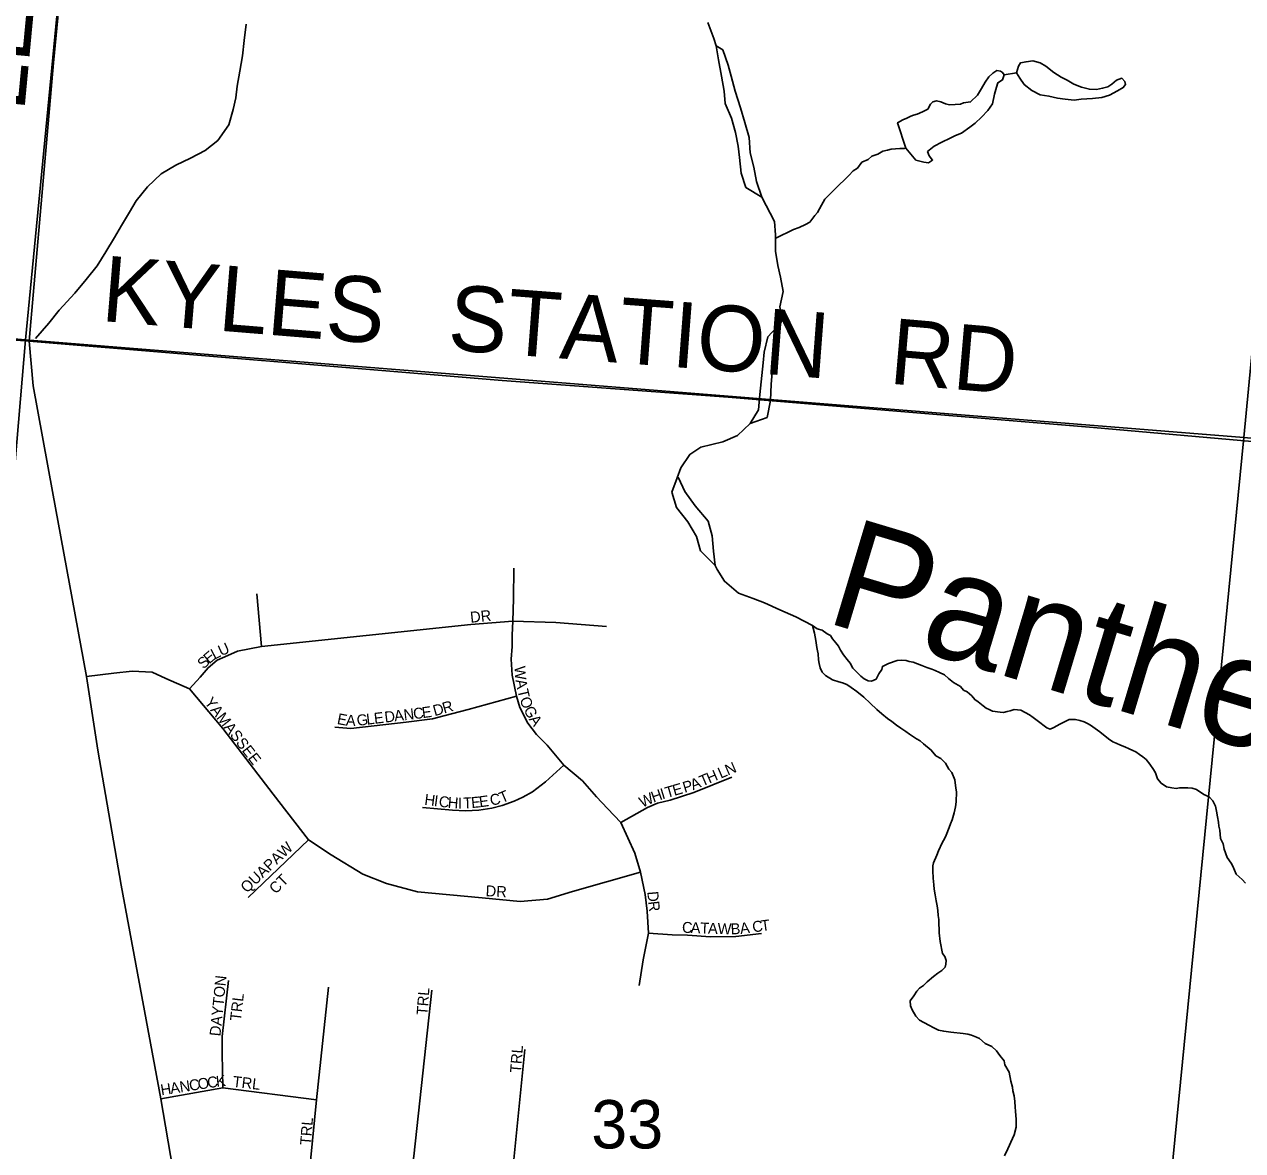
# Model space of a CAD drawing. Extents: x 1310247 to 1552180, y 377264 to 706493.
# Drawn here: x 1421277 to 1426844, y 518423 to 523571 of the extents above; entities that cross this region are included whole.
import ezdxf

# ---------------------------------------------------------------- set-up
doc = ezdxf.new("R2010")
doc.units = 0
for name, color, linetype in [('GM_X_County_Road', 7, 'Continuous'), ('GM_X_County_Road_Text', 7, 'Continuous'), ('GM_X_Minor_River', 7, 'Continuous'), ('GM_X_Minor_River_Text', 7, 'Continuous'), ('GM_X_Section', 7, 'Continuous'), ('GM_X_Section_Text', 7, 'Continuous'), ('GM_X_Township_Road', 7, 'Continuous'), ('GM_X_Township_Road_Text', 7, 'Continuous'), ('GM_X_Township_Subdivision', 7, 'Continuous'), ('GM_X_Township_Subdivision_Text', 7, 'Continuous')]:
    doc.layers.add(name, color=color, linetype=linetype)

msp = doc.modelspace()

# ---------------------------------------------------------------- linework, layer by layer
at = {"layer": 'GM_X_County_Road'}
msp.add_lwpolyline([(1415753.7, 522627.4), (1416193.4, 522585.5), (1417402.4, 522469.9), (1417783.2, 522440.8), (1418110.2, 522406.1), (1418603.9, 522343.4), (1418979, 522312.3), (1419041.4, 522306.7), (1419980.7, 522226.7), (1420569.8, 522180), (1421299.1, 522123.3), (1423460.8, 521943.3), (1424493.6, 521867.8), (1426162.8, 521728.4), (1427680.9, 521594.9)], dxfattribs=at)
at = {"layer": 'GM_X_Minor_River'}
for points in [[(1422290.3, 523572.7), (1422282.2, 523496.7), (1422274.3, 523426.8), (1422262.3, 523356.9), (1422250.4, 523289), (1422242.9, 523235.1), (1422231.4, 523181.3), (1422211.5, 523111.6), (1422161.4, 523040.8), (1422104, 522994.2), (1422036.9, 522959.9), (1421969.8, 522927.6), (1421902.6, 522887.3), (1421840.8, 522828.9), (1421788.9, 522764.1), (1421757.4, 522712.8), (1421721.6, 522651.6), (1421690, 522596.3), (1421650.2, 522531.2), (1421610.3, 522468.1), (1421560.5, 522405.3), (1421508.6, 522342.5), (1421436.3, 522264.3), (1421388.6, 522205.4), (1421328.5, 522134.9)], [(1424438.8, 523472.8), (1424427.7, 523507.2), (1424399.7, 523580.1)], [(1424438.8, 523472.8), (1424449.1, 523408.4), (1424463.1, 523333.8), (1424475.2, 523265.3), (1424479.7, 523209.1), (1424507.9, 523142.1), (1424526.2, 523077.5), (1424538.5, 523015), (1424545.1, 522962.7), (1424553.1, 522890.3), (1424573.4, 522825.6), (1424646.4, 522781.5)], [(1424438.8, 523472.8), (1424468.4, 523454), (1424492.6, 523385.2), (1424507.2, 523334.6), (1424525.4, 523266), (1424549.3, 523189.1), (1424569.5, 523122.4), (1424589.7, 523053.7), (1424593.8, 522983.4), (1424610, 522918.8), (1424622.2, 522852.3), (1424646.4, 522781.5)], [(1426246.5, 523297.9), (1426228.1, 523286.3), (1426203.8, 523279), (1426175.6, 523273.7), (1426143.6, 523274.6), (1426107.7, 523283.5), (1426072.1, 523298.5), (1426042.4, 523315.4), (1426014.8, 523330.2), (1425981.3, 523351.1), (1425944, 523380.2), (1425918.3, 523394.9), (1425884.5, 523403.8), (1425854.3, 523400.6), (1425828.1, 523395.3), (1425819.7, 523379.5), (1425810.8, 523349.7)], [(1425305.5, 523004.6), (1425350.7, 522951), (1425386.6, 522942), (1425408.5, 522937.5), (1425426.9, 522951), (1425411.4, 522969.5), (1425403.9, 522989.7), (1425434.7, 523014.9), (1425469.3, 523032.1), (1425507.9, 523051.1), (1425532.3, 523062.4), (1425558.6, 523073.8), (1425597.5, 523100.8), (1425622.1, 523120.2), (1425650.9, 523147.5), (1425679.7, 523176.8), (1425700.7, 523208.3), (1425709.9, 523252.1), (1425718.8, 523284), (1425725.4, 523303.9), (1425745.8, 523317.4), (1425754.4, 523341.2), (1425746.7, 523351.4), (1425736.9, 523357.7), (1425720.9, 523360.1), (1425702.5, 523348.6), (1425684, 523331), (1425667.3, 523307.4), (1425650.5, 523277.8), (1425631.6, 523248.2), (1425600.7, 523217), (1425568.4, 523211.8)], [(1425754.4, 523341.2), (1425810.8, 523349.7)], [(1425810.8, 523349.7), (1425826.2, 523325.2), (1425845.4, 523296.6), (1425880.8, 523269.6), (1425918.3, 523248.5), (1425958.3, 523243.5), (1425998.1, 523234.4), (1426032.1, 523229.4), (1426074, 523224.3), (1426106.2, 523229.4), (1426158.4, 523232.1), (1426200.7, 523236.9), (1426235.1, 523248), (1426271.7, 523267.1), (1426298.2, 523282.4), (1426308.6, 523296.2), (1426305, 523310.3), (1426291.3, 523324.7), (1426267, 523315.4), (1426246.5, 523297.9)], [(1425568.4, 523211.8), (1425554.3, 523206.2), (1425530.2, 523204.9), (1425504.1, 523203.5), (1425486.1, 523208.1), (1425464.3, 523216.7), (1425444.4, 523221.2), (1425428.3, 523217.6), (1425417.9, 523205.9), (1425405.3, 523184.2), (1425380.9, 523170.8), (1425356.5, 523161.4), (1425340.3, 523155.8), (1425328.2, 523152.1), (1425309.9, 523142.6), (1425291.7, 523135.1), (1425267.2, 523121.7), (1425305.5, 523004.6)], [(1424711, 522594.3), (1424791.6, 522632.8), (1424817.8, 522642.3), (1424846.2, 522655.8), (1424866.5, 522667.4), (1424889.1, 522697.1), (1424901.4, 522710.9), (1424920.1, 522744.6), (1424934.7, 522772.4), (1424949, 522786.2), (1424979.7, 522817.7), (1425045.1, 522880.5), (1425063.5, 522902.2), (1425083.8, 522913.9), (1425104.4, 522941.5), (1425132.7, 522953), (1425149, 522968.7), (1425177.3, 522978.2), (1425199.6, 522991.8), (1425221.7, 522995.4), (1425237.9, 523001.1), (1425278.1, 523004.3), (1425298.1, 523003.8), (1425305.5, 523004.6)], [(1424732.8, 522205.8), (1424740, 522218.9), (1424728.8, 522280.1), (1424744.8, 522349.8), (1424732.5, 522416.3), (1424720, 522468.8), (1424709.8, 522535.2), (1424709.8, 522609.4), (1424705.4, 522669.7), (1424646.4, 522781.5)], [(1424732.8, 522205.8), (1424674.9, 522143.2), (1424656.9, 522073.5), (1424653.6, 522023.5), (1424637.6, 521879.5), (1424631.6, 521809.5), (1424593.8, 521746.4)], [(1424732.8, 522205.8), (1424730, 522177.8), (1424714, 522106), (1424700.4, 522050.3), (1424694.5, 521980.2), (1424689, 521926.3), (1424686.9, 521852.1), (1424670.8, 521774.4)], [(1424670.8, 521774.4), (1424593.8, 521746.4)], [(1424260.2, 521498.7), (1424277.5, 521544.4), (1424317.3, 521605.5), (1424368.3, 521638.2), (1424469.2, 521663.5), (1424536.2, 521691.8), (1424593.8, 521746.4)], [(1424260.2, 521498.7), (1424236.3, 521433.2), (1424256.4, 521362.5), (1424308.7, 521296.9), (1424349, 521229.7), (1424367.3, 521165), (1424433.6, 521097.1)], [(1424260.2, 521498.7), (1424266.2, 521498.6), (1424294.5, 521435.7), (1424342.8, 521370.2), (1424401.1, 521300.5), (1424419.3, 521233.8), (1424425.4, 521163.5), (1424433.6, 521097.1)], [(1424433.6, 521097.1), (1424443.1, 521078.8), (1424475.7, 521025.8), (1424540.4, 520971.9), (1424607.8, 520946.1), (1424659.4, 520926.6), (1424728.7, 520894.7), (1424802, 520862.7), (1424878.7, 520823.1)], [(1424878.7, 520823.1), (1424888, 520788.8), (1424893.4, 520754.6), (1424898.8, 520722.3), (1424900.5, 520708.3), (1424904.2, 520694.1), (1424905.7, 520666), (1424909.4, 520649.9), (1424913, 520629.8), (1424922.6, 520609.5), (1424938.4, 520595.1), (1424970.1, 520574.4), (1424998, 520565.8), (1425015.9, 520561.5), (1425035.8, 520553), (1425055.6, 520540.6), (1425081.3, 520522), (1425112.9, 520495.3), (1425142.5, 520468.6), (1425172, 520439.9), (1425195.6, 520419.4), (1425221.3, 520398.8), (1425241.1, 520384.3), (1425262.8, 520367.8), (1425282.6, 520353.4), (1425304.3, 520338.9), (1425322.2, 520326.5), (1425353.8, 520305.8), (1425369.7, 520295.5), (1425385.5, 520283.1), (1425421, 520254.3), (1425442.5, 520227.8), (1425464.4, 520215.3), (1425486, 520194.8), (1425501.5, 520166.4), (1425515.3, 520152), (1425528.6, 520117.7), (1425533.9, 520079.4), (1425535.6, 520063.3), (1425534.7, 520017.2), (1425532.2, 519995.2), (1425525.7, 519967.2), (1425517, 519935.3), (1425508.7, 519917.4), (1425502.3, 519899.5), (1425489.6, 519865.6), (1425483.3, 519851.7), (1425470.9, 519829.9), (1425454.1, 519794.1), (1425445.7, 519774.2), (1425431, 519738.4), (1425428.7, 519724.4), (1425428.3, 519702.3), (1425429.6, 519668.2), (1425433, 519638), (1425434.7, 519617.9), (1425438.2, 519591.8), (1425443.7, 519565.6), (1425447.2, 519541.4), (1425450.8, 519521.3), (1425452.4, 519497.2), (1425456, 519479.1), (1425455.7, 519461), (1425457.1, 519432.9), (1425456.8, 519418.8), (1425462.1, 519378.6), (1425473, 519324.2), (1425482.8, 519310), (1425488.4, 519291.8), (1425488.1, 519275.8), (1425483.8, 519261.8), (1425469.5, 519246), (1425451.2, 519234.4), (1425430.9, 519218.7), (1425402.3, 519195.2), (1425386, 519177.5), (1425367.7, 519165.8), (1425355.4, 519152), (1425340.9, 519130.2), (1425324.5, 519108.5), (1425326, 519084.4), (1425333.7, 519066.2), (1425351.1, 519037.8), (1425366.8, 519019.4), (1425410.5, 518996.4), (1425432.3, 518983.9), (1425454.2, 518973.5), (1425478.1, 518969), (1425510.1, 518964.3), (1425566.2, 518959.2), (1425588.1, 518954.7), (1425604.1, 518950.4), (1425628, 518941.8), (1425641.9, 518935.5), (1425667.5, 518913), (1425697.3, 518898.3), (1425719, 518879.8), (1425734.6, 518857.4), (1425754.2, 518833), (1425757.8, 518814.8)], [(1424878.7, 520823.1), (1424900.4, 520808.6), (1424922.4, 520802.1), (1424946.1, 520785.6), (1424960, 520777.3), (1424969.7, 520763), (1424985.4, 520744.7), (1424997.1, 520728.4), (1425006.8, 520710.1), (1425020.4, 520689.8), (1425036, 520667.4), (1425049.8, 520651.1), (1425063.4, 520628.7), (1425098.7, 520591.9), (1425114.5, 520579.5), (1425132.4, 520571.1), (1425148.4, 520568.8), (1425168.7, 520578.4), (1425181.2, 520602.2), (1425195.6, 520622), (1425197.9, 520636), (1425226.2, 520649.5), (1425264.5, 520662.8), (1425284.6, 520664.4), (1425306.7, 520663.9), (1425320.6, 520659.6), (1425338.6, 520655.2), (1425358.5, 520648.8), (1425378.4, 520640.4), (1425400.3, 520631.9), (1425424.2, 520623.4), (1425438.1, 520617.1), (1425458, 520608.7), (1425481.9, 520598.2), (1425499.6, 520581.8), (1425523.3, 520563.2), (1425555, 520544.5), (1425568.7, 520528.2), (1425584.6, 520519.8), (1425606.3, 520501.3), (1425620, 520485), (1425635.8, 520474.7), (1425657.5, 520456.2), (1425671.4, 520445.8), (1425685.3, 520439.5), (1425701.2, 520431.2), (1425735.2, 520426.5), (1425751.2, 520426.2), (1425767.3, 520429.9), (1425781.4, 520433.6), (1425799.6, 520439.2), (1425829.6, 520436.6), (1425869.3, 520415.8), (1425887.1, 520403.3), (1425904.9, 520388.9), (1425948.3, 520356), (1425964.3, 520349.6), (1425980.5, 520357.3), (1426008.8, 520372.8), (1426033.1, 520384.3), (1426051.4, 520394), (1426079.4, 520393.4), (1426099.4, 520389), (1426119.3, 520382.6), (1426135.2, 520376.2), (1426149.1, 520367.9), (1426190.6, 520337), (1426230.1, 520306.1), (1426249.9, 520291.7), (1426265.8, 520285.3), (1426285.7, 520276.9), (1426305.6, 520268.5), (1426325.5, 520260), (1426341.3, 520251.7), (1426355.2, 520245.4), (1426373, 520233), (1426386.9, 520222.7), (1426402.7, 520210.3), (1426420.3, 520189.9), (1426435.9, 520165.5), (1426445.6, 520149.2), (1426455.1, 520123), (1426470.8, 520102.6), (1426496.5, 520086), (1426520.5, 520081.5), (1426540.5, 520079.1), (1426554.6, 520080.8), (1426592.7, 520082), (1426612.7, 520079.6), (1426632.6, 520073.2), (1426666.3, 520050.5), (1426690.1, 520040), (1426707.8, 520021.5), (1426719.4, 519997.2), (1426724.9, 519975), (1426728.4, 519948.9), (1426734, 519924.7), (1426735.6, 519906.6), (1426739.3, 519888.5), (1426742.5, 519850.3), (1426754.1, 519826)], [(1426754.1, 519826), (1426759.6, 519801.8), (1426772.9, 519763.4), (1426790.5, 519736.9), (1426798.2, 519722.7), (1426813.5, 519686.3), (1426841.1, 519661.7), (1426856.9, 519645.3)], [(1425757.8, 518814.8), (1425777.3, 518782.3), (1425784.5, 518740), (1425792, 518713.8), (1425793.6, 518695.7), (1425799.2, 518673.5), (1425802.7, 518647.4), (1425804.2, 518621.3), (1425805.8, 518603.2), (1425809.1, 518565), (1425808.4, 518530.9), (1425799.7, 518495), (1425791.4, 518479.1), (1425770.4, 518431.3), (1425755.8, 518399.5)]]:
    msp.add_lwpolyline(points, dxfattribs=at)
at = {"layer": 'GM_X_Section'}
for points in [[(1416201.3, 527981.6), (1421802.7, 527497.3), (1421283.4, 522128.5), (1415813.6, 522598)], [(1421802.7, 527497.3), (1427365.3, 527069.8), (1426849.6, 521683), (1421283.4, 522128.5)], [(1415813.6, 522598), (1421283.4, 522128.5), (1420834.3, 516858.3), (1415408.4, 517324.7)], [(1421283.4, 522128.5), (1426849.6, 521683), (1426330.1, 516394.3), (1420834.3, 516858.3)], [(1426849.6, 521683), (1432181.2, 521206.5), (1431683.3, 515903.4), (1426330.1, 516394.3)]]:
    msp.add_lwpolyline(points, close=True, dxfattribs=at)
at = {"layer": 'GM_X_Township_Road'}
for points in [[(1421303.7, 522176.1), (1421411.1, 523395.2), (1421801.6, 527461.4), (1421806.3, 527510.8)], [(1422099.3, 516772.8), (1422093.9, 517073.4), (1422084.9, 517361), (1422061.8, 517604.1), (1421956.5, 518338.1), (1421901.3, 518660), (1421719.5, 519636.6), (1421612.8, 520253.3), (1421561.3, 520590.6), (1421405.8, 521436.1), (1421317.1, 521918.9), (1421299.1, 522123.3), (1421303.7, 522176.1)]]:
    msp.add_lwpolyline(points, dxfattribs=at)
at = {"layer": 'GM_X_Township_Subdivision'}
for points in [[(1424086.9, 519178.1), (1424104.1, 519295.3), (1424128.5, 519416.8), (1424123.1, 519518.1), (1424113.1, 519594.1), (1424093.2, 519695.4), (1424066.1, 519782.2), (1424002.8, 519922.3), (1423942.2, 519986.5), (1423891.6, 520040.8), (1423827.4, 520113.1), (1423742.4, 520185.5), (1423665.5, 520275.9), (1423617.2, 520325.2), (1423577.6, 520377.7), (1423541.6, 520448.6), (1423526.3, 520500.1), (1423506.4, 520596.9), (1423500.9, 520670.2), (1423506.4, 520728), (1423506.4, 520778.7), (1423509.1, 520842.9), (1423512.7, 520945.1), (1423514.5, 521086.1)], [(1422361.6, 520728), (1422339, 520968.5)], [(1422032.4, 520534.5), (1422081.2, 520587.9), (1422116.5, 520630.4), (1422158.1, 520665.6), (1422206.9, 520686.4), (1422251.3, 520705.4), (1422361.6, 520728), (1423317.4, 520827.5), (1423509.1, 520842.9), (1423706.2, 520837.4), (1423936.8, 520819.4)], [(1421561.3, 520590.6), (1421686.1, 520605), (1421769.3, 520614.1), (1421861.5, 520609.6), (1421924.5, 520581.9)], [(1421924.5, 520581.9), (1422032.4, 520534.5), (1422184.3, 520352.8), (1422414, 520051.7), (1422575, 519843.6), (1422679.9, 519774.9), (1422824.5, 519687.2), (1422932.2, 519644.7), (1423073.2, 519606.7), (1423369.8, 519578.7), (1423543.4, 519562.4), (1423668.2, 519572.4), (1423782.2, 519607.7), (1424093.2, 519695.4)], [(1422696.5, 520359.1), (1422769.5, 520353), (1423022.4, 520381), (1423142.7, 520396.8), (1423193.8, 520410.2), (1423304.4, 520439.3), (1423526.3, 520500.1)], [(1423096.5, 519992), (1423233.9, 519978.6), (1423293.5, 519976.2), (1423354.2, 519979.8), (1423412.6, 519988.3), (1423461.2, 520000.5), (1423514.7, 520019.9), (1423554.9, 520038.2), (1423598.6, 520062.5), (1423658.2, 520108.7), (1423742.4, 520185.5)], [(1424002.8, 519922.3), (1424124.9, 519991.9), (1424170.1, 520011.9), (1424228, 520024.5), (1424336.5, 520060.7), (1424510.1, 520129.4)], [(1422300.1, 519580.1), (1422575, 519843.6)], [(1424128.5, 519416.8), (1424237, 519409.6), (1424307.6, 519407.8), (1424412.4, 519400.6), (1424528.2, 519402.4), (1424645.7, 519415)], [(1422184.6, 518709.4), (1422181, 518869), (1422181, 518944.3), (1422209.8, 519200.8)], [(1422449, 517030.8), (1422568.4, 518205.5), (1422611.5, 518655.6), (1422667.1, 519170.3)], [(1422952.2, 517419.9), (1423026.6, 518157), (1423056.2, 518397.4), (1423138.8, 519155.9)], [(1423272.4, 516970.7), (1423339.6, 517010.1), (1423375.5, 517084.6), (1423436.5, 517583.1), (1423485.8, 518107.7), (1423563.8, 518885.1)], [(1421901.3, 518660), (1422184.6, 518709.4), (1422611.5, 518655.6)]]:
    msp.add_lwpolyline(points, dxfattribs=at)

# ---------------------------------------------------------------- texts
at = {"layer": 'GM_X_County_Road_Text'}
for s, rotation, p in [('KYLES', 355.3073, (1421624.4, 522215.7)), ('STATION', 355.6493, (1423207.4, 522083.8)), ('RD', 355.0719, (1425224.1, 521929.6))]:
    msp.add_text(s, height=300, rotation=rotation, dxfattribs=at).set_placement(p)
at = {"layer": 'GM_X_Minor_River_Text'}
msp.add_text('Panther', height=500.01, rotation=343.2553, dxfattribs=at).set_placement((1424927.4, 520841.6))
at = {"layer": 'GM_X_Section_Text'}
msp.add_text('33', height=221, rotation=0, dxfattribs=at).set_placement((1423867.5, 518433.2))
at = {"layer": 'GM_X_Township_Road_Text'}
msp.add_text('LESRDVLL W CHES RD', height=300, rotation=84.6207, dxfattribs=at).set_placement((1421276.9, 523170.3))
at = {"layer": 'GM_X_Township_Subdivision_Text'}
for s, rotation, p in [('DR', 5.7182, (1423316.6, 520835.8)), ('L', 27.9214, (1422146, 520666.2)), ('U', 24.0867, (1422176.3, 520682.3)), ('S', 43.3579, (1422096.2, 520621.7)), ('E', 39.6796, (1422121.2, 520645.3)), ('W', 274.215, (1423516.2, 520636.3)), ('A', 280.1824, (1423521.1, 520573.6)), ('YAMASSEE', 307.941, (1422097.4, 520471.5)), ('T', 283.142, (1423529.4, 520527.5)), ('O', 289.9947, (1423539.3, 520487)), ('A', 6.7469, (1422969.3, 520384.6)), ('N', 6.7469, (1423013, 520389.8)), ('C', 6.7523, (1423056.7, 520394.9)), ('E', 7.7561, (1423097, 520399.7)), ('D', 15.4935, (1423152, 520408.7)), ('R', 16.2884, (1423195.1, 520420.7)), ('G', 297.288, (1423557.1, 520439.3)), ('E', 349.1723, (1422703.5, 520373.7)), ('A', 356.9756, (1422745.4, 520366.2)), ('G', 7.0973, (1422799, 520364.2)), ('L', 6.737, (1422842.6, 520369.6)), ('E', 6.7535, (1422877.5, 520373.7)), ('D', 6.7439, (1422925.6, 520379.4)), ('A', 304.191, (1423580.7, 520394.5)), ('H', 23.1965, (1424406.6, 520100.4)), ('L', 23.1968, (1424459.2, 520122.9)), ('N', 23.2114, (1424491.6, 520136.8)), ('E', 16.1968, (1424246.9, 520044.3)), ('P', 16.955, (1424294.1, 520058)), ('A', 21.6088, (1424331.9, 520069.7)), ('T', 23.1647, (1424374.2, 520086.5)), ('H', 352.7015, (1423103.2, 520004.2)), ('I', 352.6798, (1423146.9, 519998.6)), ('C', 352.6911, (1423168.7, 519995.8)), ('E', 7.9001, (1423358.5, 519992.2)), ('C', 11.0888, (1423409.4, 519999.5)), ('T', 23.1687, (1423459.3, 520010.5)), ('W', 24.8468, (1424100.6, 519989.9)), ('H', 19.5928, (1424151.4, 520013.5)), ('I', 16.9421, (1424192.2, 520028.1)), ('T', 16.2269, (1424213.1, 520034.4)), ('H', 355.4774, (1423210.6, 519990.5)), ('I', 0.0858, (1423258.9, 519986.8)), ('T', 2.6285, (1423283.3, 519986.9)), ('E', 5.2447, (1423321, 519988.7)), ('QUAPAW', 43.6685, (1422293.9, 519597.9)), ('CT', 45, (1422425.7, 519593.1)), ('DR', 356.9776, (1423384, 519586.2)), ('D', 275.0124, (1424123.4, 519606.5)), ('R', 276.6272, (1424127.4, 519561.2)), ('C', 358.0083, (1424281.5, 519419.1)), ('A', 358.0112, (1424321.1, 519417.7)), ('T', 358.0078, (1424365, 519416.2)), ('A', 357.9889, (1424400.2, 519414.9)), ('W', 358.0196, (1424444.2, 519413.4)), ('B', 2.0421, (1424505.2, 519411.4)), ('A', 7.2741, (1424549.7, 519413.2)), ('C', 7.3058, (1424606.5, 519420.5)), ('T', 7.2877, (1424645.8, 519425.5)), ('DAYTON', 84.1944, (1422173, 518944.2)), ('TRL', 85.6039, (1423118.9, 519040.8)), ('TRL', 83.4177, (1422266.3, 519013.8)), ('TRL', 85.4288, (1423545.8, 518776.8)), ('K', 6.4391, (1422155.4, 518714.1)), ('TRL', 353.4214, (1422227.4, 518715)), ('H', 8.7545, (1421903.7, 518675.4)), ('A', 8.7583, (1421947.1, 518682.1)), ('N', 8.7583, (1421990.6, 518688.8)), ('C', 8.7716, (1422034.1, 518695.5)), ('O', 8.7545, (1422073.3, 518701.5)), ('C', 8.7517, (1422116.8, 518708.2)), ('TRL', 85.6032, (1422586.7, 518446.8))]:
    msp.add_text(s, height=50, rotation=rotation, dxfattribs=at).set_placement(p)

doc.saveas('drawing.dxf')
